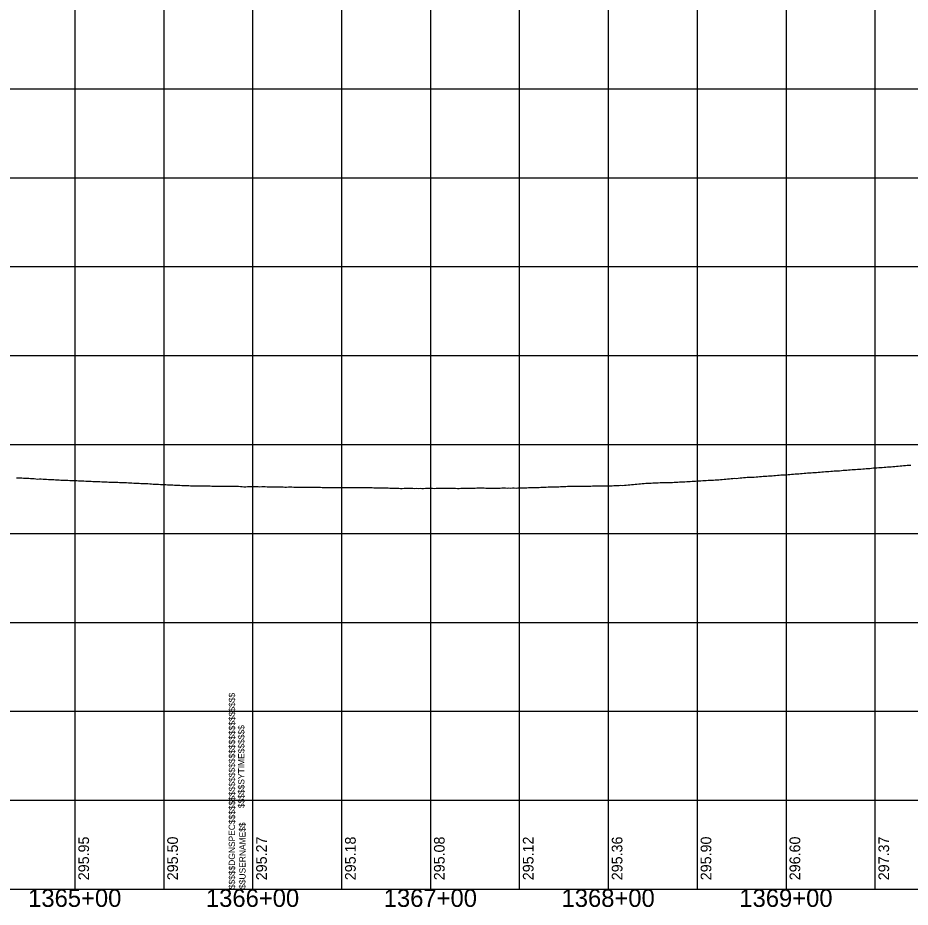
# Model space of a CAD drawing. Extents: x -90830 to 2015517, y -20856 to 836331.
# Drawn here: x 6291 to 6793, y 33641 to 34141 of the extents above; entities that cross this region are included whole.
import ezdxf

# ---------------------------------------------------------------- set-up
doc = ezdxf.new("R2010")
doc.units = 0
for name, color, linetype in [('Level 1', 7, 'Continuous'), ('RD_DDB_Profile_EX', 7, 'Continuous'), ('RD_DDB_StaTX', 7, 'Continuous'), ('RD_DDB_StripGrade', 7, 'Continuous'), ('RD_GPK_Profile_Cell', 7, 'Continuous')]:
    doc.layers.add(name, color=color, linetype=linetype)

msp = doc.modelspace()

# ---------------------------------------------------------------- linework, layer by layer
at = {"layer": 'Level 1'}
for p, q in [((6323.46, 34151.28), (6323.46, 33651.28)), ((6373.46, 34151.28), (6373.46, 33651.28)), ((6423.46, 34151.28), (6423.46, 33651.28)), ((6423.46, 34151.28), (6423.46, 33651.28)), ((6423.46, 34151.28), (6423.46, 33651.28)), ((6473.46, 34151.28), (6473.46, 33651.28)), ((6523.46, 34151.28), (6523.46, 33651.28)), ((6573.46, 34151.28), (6573.46, 33651.28)), ((6623.46, 34151.28), (6623.46, 33651.28)), ((6673.46, 34151.28), (6673.46, 33651.28)), ((6723.46, 34151.28), (6723.46, 33651.28)), ((6773.46, 34151.28), (6773.46, 33651.28)), ((4823.46, 34101.28), (6423.46, 34101.28)), ((6423.46, 34101.28), (8023.46, 34101.28)), ((4823.46, 34051.28), (6423.46, 34051.28)), ((6423.46, 34051.28), (8023.46, 34051.28)), ((4823.46, 34001.28), (6423.46, 34001.28)), ((6423.46, 34001.28), (8023.46, 34001.28)), ((4823.46, 33951.28), (6423.46, 33951.28)), ((6423.46, 33951.28), (8023.46, 33951.28)), ((4823.46, 33901.28), (6423.46, 33901.28)), ((6423.46, 33901.28), (8023.46, 33901.28)), ((4823.46, 33851.28), (6423.46, 33851.28)), ((6423.46, 33851.28), (8023.46, 33851.28)), ((4823.46, 33801.28), (6423.46, 33801.28)), ((6423.46, 33801.28), (8023.46, 33801.28)), ((4823.46, 33751.28), (6423.46, 33751.28)), ((6423.46, 33751.28), (8023.46, 33751.28)), ((4823.46, 33701.28), (6423.46, 33701.28)), ((6423.46, 33701.28), (8023.46, 33701.28)), ((4823.46, 33651.28), (6423.46, 33651.28)), ((6423.46, 33651.28), (8023.46, 33651.28))]:
    msp.add_line(p, q, dxfattribs=at)
at = {"layer": 'RD_DDB_Profile_EX'}
for points in [[(6684.61, 33881.41), (6685.61, 33881.46), (6686.61, 33881.53), (6687.61, 33881.65), (6688.61, 33881.78), (6689.61, 33881.86), (6690.61, 33881.91), (6691.61, 33881.98), (6692.61, 33882.1), (6693.61, 33882.23), (6694.61, 33882.27), (6695.61, 33882.24), (6696.61, 33882.32), (6697.61, 33882.46), (6698.61, 33882.55), (6699.61, 33882.68), (6700.61, 33882.79), (6701.61, 33882.85), (6702.61, 33882.89), (6703.61, 33882.97), (6704.61, 33882.98), (6705.61, 33883), (6706.61, 33883.1), (6707.61, 33883.18), (6708.61, 33883.23), (6709.61, 33883.32), (6710.61, 33883.45), (6711.61, 33883.51), (6712.61, 33883.55), (6713.61, 33883.63), (6714.61, 33883.68), (6715.61, 33883.75), (6716.61, 33883.83), (6717.61, 33883.88), (6718.61, 33883.95), (6719.61, 33884.05), (6720.61, 33884.13), (6721.61, 33884.18), (6722.61, 33884.23), (6723.61, 33884.3), (6724.61, 33884.4), (6725.61, 33884.5), (6726.61, 33884.6), (6727.61, 33884.68), (6728.61, 33884.75), (6729.61, 33884.82), (6730.61, 33884.87), (6731.61, 33884.92), (6732.61, 33884.99), (6733.61, 33885.09), (6734.61, 33885.2), (6735.61, 33885.26), (6736.61, 33885.3), (6737.61, 33885.4), (6738.61, 33885.48), (6739.61, 33885.53), (6740.61, 33885.6), (6741.61, 33885.68), (6742.61, 33885.78), (6743.61, 33885.91), (6744.61, 33885.97), (6745.61, 33886.01), (6746.61, 33886.09), (6747.61, 33886.16), (6748.61, 33886.26), (6749.61, 33886.36), (6750.61, 33886.44), (6751.61, 33886.49), (6752.61, 33886.52), (6753.61, 33886.56), (6754.61, 33886.66), (6755.61, 33886.76), (6756.61, 33886.85), (6757.61, 33886.93), (6758.61, 33886.98), (6759.61, 33887.07), (6760.61, 33887.18), (6761.61, 33887.21), (6762.61, 33887.27), (6763.61, 33887.38), (6764.61, 33887.44), (6765.61, 33887.5), (6766.61, 33887.54), (6767.61, 33887.66), (6768.61, 33887.76), (6769.61, 33887.81), (6770.61, 33887.84), (6771.61, 33887.93), (6772.61, 33888.07), (6773.61, 33888.14), (6774.61, 33888.24), (6775.61, 33888.32), (6776.61, 33888.37), (6777.61, 33888.42), (6778.61, 33888.5), (6779.61, 33888.58), (6780.61, 33888.63), (6781.61, 33888.7), (6782.61, 33888.8), (6783.61, 33888.9), (6784.61, 33888.98)], [(6784.61, 33888.98), (6785.61, 33889.03), (6786.61, 33889.13), (6787.61, 33889.23), (6788.61, 33889.31), (6789.61, 33889.39), (6790.61, 33889.48), (6791.61, 33889.58), (6792.61, 33889.61), (6793.61, 33889.65)], [(6290.61, 33882.51), (6291.61, 33882.47), (6292.61, 33882.47), (6293.61, 33882.46), (6294.61, 33882.44), (6295.61, 33882.32), (6296.61, 33882.31), (6297.61, 33882.3), (6298.61, 33882.24), (6299.61, 33882.15), (6300.61, 33882.1), (6301.61, 33882.05), (6302.61, 33881.84), (6303.61, 33881.88), (6304.61, 33881.89), (6305.61, 33881.87), (6306.61, 33881.81), (6307.61, 33881.72), (6308.61, 33881.66), (6309.61, 33881.61), (6310.61, 33881.57), (6311.61, 33881.52), (6312.61, 33881.49), (6313.61, 33881.47), (6314.61, 33881.38), (6315.61, 33881.3), (6316.61, 33881.3), (6317.61, 33881.3), (6318.61, 33881.25), (6319.61, 33881.18), (6320.61, 33881.11), (6321.61, 33881.11), (6322.61, 33881.07), (6323.61, 33881.05), (6324.61, 33880.96), (6325.61, 33880.91), (6326.61, 33880.86), (6327.61, 33880.82), (6328.61, 33880.8), (6329.61, 33880.71), (6330.61, 33880.66), (6331.61, 33880.62), (6332.61, 33880.6), (6333.61, 33880.51), (6334.61, 33880.48), (6335.61, 33880.51), (6336.61, 33880.5), (6337.61, 33880.41), (6338.61, 33880.37), (6339.61, 33880.35), (6340.61, 33880.3), (6341.61, 33880.25), (6342.61, 33880.19), (6343.61, 33880.15), (6344.61, 33880.14), (6345.61, 33880.09), (6346.61, 33880.08), (6347.61, 33880.02), (6348.61, 33879.97), (6349.61, 33879.93), (6350.61, 33879.91), (6351.61, 33879.87), (6352.61, 33879.86), (6353.61, 33879.81), (6354.61, 33879.79), (6355.61, 33879.73), (6356.61, 33879.63), (6357.61, 33879.61), (6358.61, 33879.57), (6359.61, 33879.53), (6360.61, 33879.44), (6361.61, 33879.41), (6362.61, 33879.38), (6363.61, 33879.33), (6364.61, 33879.28), (6365.61, 33879.2), (6366.61, 33879.14), (6367.61, 33879.05), (6368.61, 33879.03), (6369.61, 33878.95), (6370.61, 33878.89), (6371.61, 33878.84), (6372.61, 33878.82), (6373.61, 33878.79), (6374.61, 33878.73), (6375.61, 33878.68), (6376.61, 33878.67), (6377.61, 33878.59), (6378.61, 33878.53), (6379.61, 33878.44), (6380.61, 33878.41), (6381.61, 33878.38), (6382.61, 33878.32), (6383.61, 33878.27), (6384.61, 33878.22)], [(6584.61, 33877.15), (6585.61, 33877.21), (6586.61, 33877.24), (6587.61, 33877.27), (6588.61, 33877.35), (6589.61, 33877.39), (6590.61, 33877.47), (6591.61, 33877.47), (6592.61, 33877.46), (6593.61, 33877.49), (6594.61, 33877.5), (6595.61, 33877.54), (6596.61, 33877.62), (6597.61, 33877.69), (6598.61, 33877.68), (6599.61, 33877.71), (6600.61, 33877.77), (6601.61, 33877.78), (6602.61, 33877.84), (6603.61, 33877.84), (6604.61, 33877.87), (6605.61, 33877.83), (6606.61, 33877.86), (6607.61, 33877.85), (6608.61, 33877.83), (6609.61, 33877.86), (6610.61, 33877.88), (6611.61, 33877.91), (6612.61, 33877.93), (6613.61, 33877.94), (6614.61, 33877.97), (6615.61, 33877.96), (6616.61, 33878.01), (6617.61, 33878.04), (6618.61, 33878.06), (6619.61, 33878.11), (6620.61, 33878.09), (6621.61, 33878.08), (6622.61, 33878.11), (6623.61, 33878.08), (6624.61, 33878.1), (6625.61, 33878.13), (6626.61, 33878.15), (6627.61, 33878.18), (6628.61, 33878.2), (6629.61, 33878.27), (6630.61, 33878.33), (6631.61, 33878.3), (6632.61, 33878.35), (6633.61, 33878.45), (6634.61, 33878.54), (6635.61, 33878.63), (6636.61, 33878.72), (6637.61, 33878.82), (6638.61, 33878.91), (6639.61, 33879), (6640.61, 33879.1), (6641.61, 33879.19), (6642.61, 33879.28), (6643.61, 33879.38), (6644.61, 33879.47), (6645.61, 33879.56), (6646.61, 33879.61), (6647.61, 33879.61), (6648.61, 33879.64), (6649.61, 33879.7), (6650.61, 33879.75), (6651.61, 33879.8), (6652.61, 33879.83), (6653.61, 33879.83), (6654.61, 33879.85), (6655.61, 33879.9), (6656.61, 33879.93), (6657.61, 33879.93), (6658.61, 33879.93), (6659.61, 33879.97), (6660.61, 33880.05), (6661.61, 33880.1), (6662.61, 33880.17), (6663.61, 33880.25), (6664.61, 33880.27), (6665.61, 33880.27), (6666.61, 33880.32), (6667.61, 33880.39), (6668.61, 33880.46), (6669.61, 33880.54), (6670.61, 33880.61), (6671.61, 33880.67), (6672.61, 33880.69), (6673.61, 33880.79), (6674.61, 33880.9), (6675.61, 33880.93), (6676.61, 33880.95), (6677.61, 33881.02), (6678.61, 33881.1), (6679.61, 33881.14), (6680.61, 33881.16), (6681.61, 33881.23), (6682.61, 33881.31), (6683.61, 33881.36), (6684.61, 33881.41)], [(6384.61, 33878.22), (6385.61, 33878.21), (6386.61, 33878.16), (6387.61, 33878.15), (6388.61, 33878.11), (6389.61, 33878.1), (6390.61, 33878.06), (6391.61, 33878.01), (6392.61, 33878.07), (6393.61, 33878.06), (6394.61, 33877.97), (6395.61, 33877.98), (6396.61, 33877.99), (6397.61, 33877.95), (6398.61, 33877.97), (6399.61, 33877.98), (6400.61, 33877.94), (6401.61, 33877.93), (6402.61, 33877.93), (6403.61, 33877.89), (6404.61, 33877.87), (6405.61, 33877.87), (6406.61, 33877.87), (6407.61, 33877.87), (6408.61, 33877.86), (6409.61, 33877.86), (6410.61, 33877.86), (6411.61, 33877.85), (6412.61, 33877.81), (6413.61, 33877.83), (6414.61, 33877.8), (6415.61, 33877.79), (6416.61, 33877.74), (6417.61, 33877.69), (6418.61, 33877.41), (6419.61, 33877.5), (6420.61, 33877.62), (6421.61, 33877.64), (6422.61, 33877.63), (6423.61, 33877.66), (6424.61, 33877.66), (6425.61, 33877.65), (6426.61, 33877.6), (6427.61, 33877.55), (6428.61, 33877.57), (6429.61, 33877.61), (6430.61, 33877.57), (6431.61, 33877.56), (6432.61, 33877.55), (6433.61, 33877.54), (6434.61, 33877.54), (6435.61, 33877.53), (6436.61, 33877.52), (6437.61, 33877.51), (6438.61, 33877.51), (6439.61, 33877.47), (6440.61, 33877.45), (6441.61, 33877.38), (6442.61, 33877.38), (6443.61, 33877.39), (6444.61, 33877.42), (6445.61, 33877.42), (6446.61, 33877.38), (6447.61, 33877.37), (6448.61, 33877.36), (6449.61, 33877.32), (6450.61, 33877.37), (6451.61, 33877.38), (6452.61, 33877.38), (6453.61, 33877.37), (6454.61, 33877.36), (6455.61, 33877.36), (6456.61, 33877.36), (6457.61, 33877.32), (6458.61, 33877.3), (6459.61, 33877.31), (6460.61, 33877.32), (6461.61, 33877.26), (6462.61, 33877.19), (6463.61, 33877.18), (6464.61, 33877.14), (6465.61, 33877.13), (6466.61, 33877.13), (6467.61, 33877.18), (6468.61, 33877.15), (6469.61, 33877.16), (6470.61, 33877.18), (6471.61, 33877.19), (6472.61, 33877.18), (6473.61, 33877.17), (6474.61, 33877.16), (6475.61, 33877.11), (6476.61, 33877.14), (6477.61, 33877.1), (6478.61, 33877.11), (6479.61, 33877.1), (6480.61, 33877.1), (6481.61, 33877.07), (6482.61, 33877.1), (6483.61, 33877.07), (6484.61, 33877.06)], [(6484.61, 33877.06), (6485.61, 33877.12), (6486.61, 33877.14), (6487.61, 33877.1), (6488.61, 33877.06), (6489.61, 33877.04), (6490.61, 33877.03), (6491.61, 33876.99), (6492.61, 33877), (6493.61, 33876.97), (6494.61, 33876.97), (6495.61, 33876.99), (6496.61, 33876.91), (6497.61, 33876.88), (6498.61, 33876.89), (6499.61, 33876.84), (6500.61, 33876.79), (6501.61, 33876.81), (6502.61, 33876.78), (6503.61, 33876.79), (6504.61, 33876.76), (6505.61, 33876.64), (6506.61, 33876.63), (6507.61, 33876.63), (6508.61, 33876.64), (6509.61, 33876.65), (6510.61, 33876.65), (6511.61, 33876.65), (6512.61, 33876.68), (6513.61, 33876.65), (6514.61, 33876.62), (6515.61, 33876.66), (6516.61, 33876.63), (6517.61, 33876.67), (6518.61, 33876.61), (6519.61, 33876.6), (6520.61, 33876.65), (6521.61, 33876.65), (6522.61, 33876.65), (6523.61, 33876.66), (6524.61, 33876.66), (6525.61, 33876.63), (6526.61, 33876.7), (6527.61, 33876.73), (6528.61, 33876.75), (6529.61, 33876.74), (6530.61, 33876.71), (6531.61, 33876.68), (6532.61, 33876.67), (6533.61, 33876.68), (6534.61, 33876.67), (6535.61, 33876.68), (6536.61, 33876.65), (6537.61, 33876.67), (6538.61, 33876.62), (6539.61, 33876.62), (6540.61, 33876.64), (6541.61, 33876.68), (6542.61, 33876.74), (6543.61, 33876.77), (6544.61, 33876.72), (6545.61, 33876.72), (6546.61, 33876.74), (6547.61, 33876.74), (6548.61, 33876.79), (6549.61, 33876.82), (6550.61, 33876.83), (6551.61, 33876.83), (6552.61, 33876.83), (6553.61, 33876.82), (6554.61, 33876.8), (6555.61, 33876.8), (6556.61, 33876.77), (6557.61, 33876.72), (6558.61, 33876.77), (6559.61, 33876.79), (6560.61, 33876.79), (6561.61, 33876.79), (6562.61, 33876.8), (6563.61, 33876.85), (6564.61, 33876.85), (6565.61, 33876.82), (6566.61, 33876.81), (6567.61, 33876.83), (6568.61, 33876.81), (6569.61, 33876.84), (6570.61, 33876.86), (6571.61, 33876.79), (6572.61, 33876.84), (6573.61, 33876.87), (6574.61, 33876.86), (6575.61, 33876.98), (6576.61, 33876.94), (6577.61, 33876.95), (6578.61, 33877.02), (6579.61, 33877.03), (6580.61, 33877.03), (6581.61, 33877.04), (6582.61, 33877.07), (6583.61, 33877.12), (6584.61, 33877.15)]]:
    msp.add_lwpolyline(points, dxfattribs=at)
at = {"layer": 'RD_GPK_Profile_Cell'}
msp.add_line((4884.61, 33651.28), (7384.61, 33651.28), dxfattribs=at)

# ---------------------------------------------------------------- texts
at = {"layer": 'Level 1'}
for s, p in [('$$$$$DGNSPEC$$$$$$$$$$$$$$$$$$$$$$$$$$$$', (6413.56, 33651.23)), ('$$$$$SYTIME$$$$$$', (6418.86, 33696.83)), ('$$USERNAME$$', (6419.46, 33651.38))]:
    msp.add_text(s, height=3.5436, rotation=90, dxfattribs=at).set_placement(p)
at = {"layer": 'RD_DDB_StaTX'}
for s, p in [('1365+00', (6297.21, 33641.28)), ('1366+00', (6397.21, 33641.28)), ('1367+00', (6497.21, 33641.28)), ('1368+00', (6597.21, 33641.28)), ('1369+00', (6697.21, 33641.28))]:
    msp.add_text(s, height=10, dxfattribs=at).set_placement(p)
at = {"layer": 'RD_DDB_StripGrade'}
for s, p in [('295.95', (6331.46, 33656.28)), ('295.50', (6381.46, 33656.28)), ('295.27', (6431.46, 33656.28)), ('295.18', (6481.46, 33656.28)), ('295.08', (6531.46, 33656.28)), ('295.12', (6581.46, 33656.28)), ('295.36', (6631.46, 33656.28)), ('295.90', (6681.46, 33656.28)), ('296.60', (6731.46, 33656.28)), ('297.37', (6781.46, 33656.28))]:
    msp.add_text(s, height=6, rotation=90, dxfattribs=at).set_placement(p)

doc.saveas('drawing.dxf')
